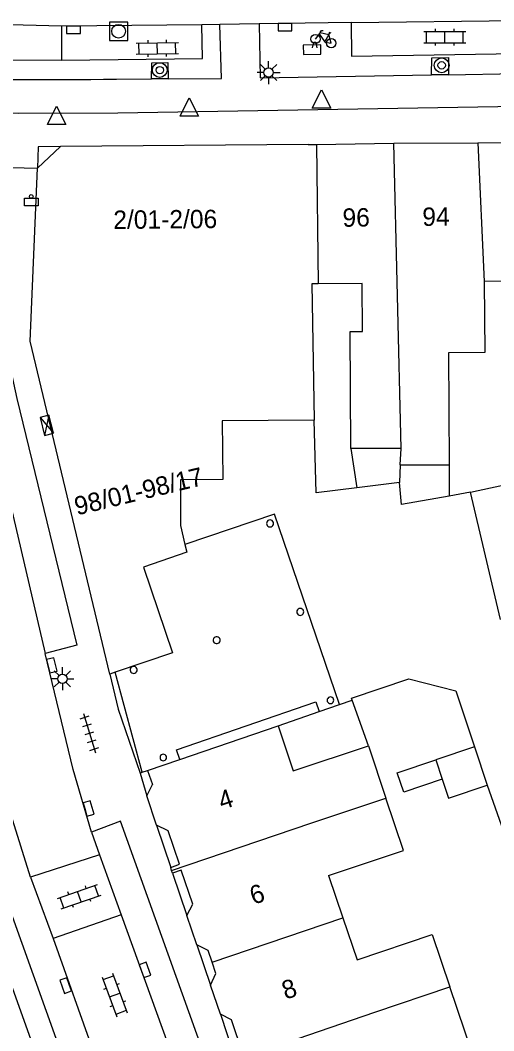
# Model space of a CAD drawing. Extents: x 132998 to 136004, y 396998 to 398512.
# Drawn here: x 134405.9 to 134431.7, y 397582 to 397636.9 of the extents above; entities that cross this region are included whole.
import ezdxf

# ---------------------------------------------------------------- set-up
doc = ezdxf.new("R2010")
doc.units = 0
for name, color, linetype in [('gg-afsc-muur', 7, 'Continuous'), ('gg-anno-huisnummerreeks BGT', 7, 'Continuous'), ('gg-bbg-bijgebouw', 7, 'Continuous'), ('gg-bbg-gedigitaliseerde bebouwing', 7, 'Continuous'), ('gg-bbg-gedigitaliseerde bijgebouw', 7, 'Continuous'), ('gg-bbg-hoofdgebouw', 7, 'Continuous'), ('gg-bbg-luifel en loopbrug', 7, 'Continuous'), ('gg-bbg-onder overbouw', 7, 'Continuous'), ('gg-bbg-pand overbouw', 7, 'Continuous'), ('gg-bbg-pilaar onder overbouw', 7, 'Continuous'), ('gg-bbg-tussenscheiding', 7, 'Continuous'), ('gg-knt-verharding', 7, 'Continuous'), ('gg-knt-verharding nz', 7, 'Continuous'), ('gt-grn-weggrens', 7, 'Continuous'), ('gt-symb-afvalbak', 7, 'Continuous'), ('gt-symb-boom', 7, 'Continuous'), ('gt-symb-fietsenrek', 7, 'Continuous'), ('gt-symb-kast', 7, 'Continuous'), ('gt-symb-klinker verharding', 7, 'Continuous'), ('gt-symb-kolk', 7, 'Continuous'), ('gt-symb-lichtmast', 7, 'Continuous'), ('gt-symb-rioolschacht', 7, 'Continuous'), ('gt-symb-tegel verharding', 7, 'Continuous'), ('gt-symb-waterafsluiter', 7, 'Continuous')]:
    doc.layers.add(name, color=color, linetype=linetype)

# ---------------------------------------------------------------- blocks, each defined once
blk = doc.blocks.new('gt0-KL1')
at = {"layer": 'gt-symb-klinker verharding'}
for p, q in [((-1.15, 0.3), (1.15, 0.3)), ((-1, -0.3), (-1, 0.3)), ((-0.5, 0.3), (-0.5, 0.45)), ((0, -0.3), (0, 0.3)), ((0.5, 0.3), (0.5, 0.45)), ((1, -0.3), (1, 0.3)), ((-1.15, -0.3), (1.15, -0.3)), ((-0.5, -0.45), (-0.5, -0.3)), ((0.5, -0.45), (0.5, -0.3))]:
    blk.add_line(p, q, dxfattribs=at)
blk = doc.blocks.new('gt0-BOOM')
at = {"layer": 'gt-symb-boom'}
for radius in [0.4, 0.2]:
    blk.add_circle((0, 0), radius, dxfattribs=at)
blk = doc.blocks.new('gt0-KOLK')
at = {"layer": 'gt-symb-kolk'}
blk.add_lwpolyline([(0, 0), (0.375, 0), (0.375, 0.4), (-0.375, 0.4), (-0.375, 0), (0, 0)], dxfattribs=at)
blk = doc.blocks.new('gt0-ABAK')
at = {"layer": 'gt-symb-afvalbak'}
blk.add_lwpolyline([(0.375, -0.5), (-0.375, -0.5), (-0.375, -0.1), (0.375, -0.1)], close=True, dxfattribs=at)
blk.add_circle((0, 0), 0.1, dxfattribs=at)
blk = doc.blocks.new('gt0-KAST')
at = {"layer": 'gt-symb-kast'}
for p, q in [((-0.501, -0.249), (0.501, 0.249)), ((-0.501, 0.249), (0.501, -0.249))]:
    blk.add_line(p, q, dxfattribs=at)
blk.add_lwpolyline([(0.501, 0.249), (-0.501, 0.249), (-0.501, -0.249), (0.501, -0.249)], close=True, dxfattribs=at)
blk = doc.blocks.new('gt0-LMAST')
at = {"layer": 'gt-symb-lichtmast'}
for p, q in [((-0.005, 0.246), (-0.005, 0.621)), ((-0.182, 0.173), (-0.447, 0.438)), ((0.172, 0.173), (0.437, 0.438)), ((-0.255, -0.004), (-0.63, -0.004)), ((-0.182, -0.181), (-0.447, -0.446)), ((-0.005, -0.254), (-0.005, -0.629)), ((0.437, -0.446), (0.172, -0.181)), ((0.245, -0.004), (0.62, -0.004))]:
    blk.add_line(p, q, dxfattribs=at)
blk.add_circle((-0.005, -0.004), 0.25, dxfattribs=at)
blk = doc.blocks.new('gt0-TEG1')
at = {"layer": 'gt-symb-tegel verharding'}
for p, q in [((-1.125, 0), (1.125, 0)), ((-0.9, -0.25), (-0.9, 0.25)), ((-0.45, -0.25), (-0.45, 0.25)), ((0, -0.25), (0, 0.25)), ((0.45, -0.25), (0.45, 0.25)), ((0.9, -0.25), (0.9, 0.25))]:
    blk.add_line(p, q, dxfattribs=at)
blk = doc.blocks.new('gt0-FREK')
at = {"layer": 'gt-symb-fietsenrek'}
for p, q in [((0.259, 0.762), (0.294, 0.823)), ((0.54, 0.335), (0.259, 0.762)), ((0.294, 0.823), (0.767, 0.714)), ((0.767, 0.714), (0.54, 0.335)), ((0.757, 0.841), (0.866, 0.816)), ((0.767, 0.714), (0.84, 0.822)), ((0.895, 0.252), (0.767, 0.714))]:
    blk.add_line(p, q, dxfattribs=at)
for points in [[(0.036, 0.476), (0.228, 0.708), (0.259, 0.762)], [(0.294, 0.823), (0.36, 0.937), (0.452, 0.935)], [(-0.124, 0), (-0.047, 0.312), (0.053, 0.312), (0.12, 0)], [(0.54, 0.335), (0.555, 0.305), (0.895, 0.252)]]:
    blk.add_lwpolyline(points, dxfattribs=at)
for centre in [(0.036, 0.476), (0.895, 0.252)]:
    blk.add_circle(centre, 0.252, dxfattribs=at)
blk = doc.blocks.new('gt0-WAFSL')
at = {"layer": 'gt-symb-waterafsluiter'}
for p, q in [((-0.5, -0.333), (0, 0.667)), ((0, 0.667), (0.5, -0.333)), ((0.5, -0.333), (-0.5, -0.333))]:
    blk.add_line(p, q, dxfattribs=at)
blk = doc.blocks.new('gt0-RS')
at = {"layer": 'gt-symb-rioolschacht'}
blk.add_lwpolyline([(-0.5, -0.5), (0.5, -0.5), (0.5, 0.5), (-0.5, 0.5)], close=True, dxfattribs=at)
blk.add_circle((0, 0), 0.375, dxfattribs=at)

msp = doc.modelspace()

# ---------------------------------------------------------------- linework, layer by layer
at = {"layer": 'gg-afsc-muur'}
for p, q in [((134430.414, 397611.269), (134429.249, 397611.061)), ((134431.318, 397595.349), (134432.18, 397592.891))]:
    msp.add_line(p, q, dxfattribs=at)
for points in [[(134424.225, 397611.508), (134422.023, 397611.235), (134421.908, 397615.191)], [(134423.975, 397599.965), (134423.941, 397600.07), (134427.062, 397601.133), (134429.604, 397600.471), (134430.619, 397597.424)]]:
    msp.add_lwpolyline(points, dxfattribs=at)
at = {"layer": 'gg-bbg-bijgebouw'}
for p, q in [((134432.033, 397604.343), (134430.414, 397611.269)), ((134430.619, 397597.424), (134428.522, 397596.718)), ((134430.619, 397597.424), (134431.318, 397595.349)), ((134428.522, 397596.718), (134428.873, 397595.675))]:
    msp.add_line(p, q, dxfattribs=at)
msp.add_lwpolyline([(134428.873, 397595.675), (134429.221, 397594.643), (134431.318, 397595.349)], dxfattribs=at)
at = {"layer": 'gg-bbg-gedigitaliseerde bebouwing'}
for p, q in [((134422.13, 397622.596), (134421.781, 397622.594)), ((134432.709, 397622.731), (134431.157, 397622.722)), ((134426.631, 397613.65), (134423.898, 397613.634)), ((134426.586, 397612.751), (134426.631, 397613.65)), ((134426.586, 397612.751), (134429.249, 397612.751)), ((134424.857, 397597.486), (134425.808, 397594.641)), ((134422.692, 397590.437), (134423.468, 397588.145)), ((134423.468, 397588.145), (134424.244, 397585.851)), ((134431.108, 397578.989), (134429.278, 397584.39))]:
    msp.add_line(p, q, dxfattribs=at)
for points in [[(134423.898, 397613.634), (134423.86, 397619.996), (134424.538, 397620), (134424.523, 397622.611), (134422.13, 397622.596)], [(134431.157, 397622.722), (134431.18, 397618.853), (134429.213, 397618.841), (134429.249, 397612.751)], [(134419.941, 397598.563), (134420.768, 397596.119), (134424.857, 397597.486)], [(134422.692, 397590.437), (134426.759, 397591.796), (134425.808, 397594.641)], [(134424.244, 397585.851), (134428.316, 397587.231), (134429.278, 397584.39)]]:
    msp.add_lwpolyline(points, dxfattribs=at)
at = {"layer": 'gg-bbg-gedigitaliseerde bijgebouw'}
msp.add_lwpolyline([(134430.414, 397611.269), (134433.933, 397612.028), (134435.542, 397605.145)], dxfattribs=at)
at = {"layer": 'gg-bbg-hoofdgebouw'}
for p, q in [((134421.59, 397630.163), (134408.113, 397630.048)), ((134421.59, 397630.163), (134422.035, 397630.169)), ((134422.035, 397630.169), (134426.232, 397630.227)), ((134426.232, 397630.227), (134430.814, 397630.255)), ((134430.814, 397630.255), (134435.1, 397630.28)), ((134421.781, 397622.594), (134421.908, 397615.191)), ((134419.941, 397598.563), (134422.177, 397599.351)), ((134412.848, 397596.148), (134413.108, 397595.392)), ((134412.805, 397594.774), (134413.108, 397595.392)), ((134413.331, 397593.171), (134412.805, 397594.774)), ((134414.157, 397590.713), (134414.107, 397590.87)), ((134414.205, 397590.56), (134414.157, 397590.713)), ((134415.52, 397586.668), (134414.979, 397588.256)), ((134405.488, 397584.346), (134407.3, 397579.304)), ((134416.809, 397582.895), (134416.276, 397584.475))]:
    msp.add_line(p, q, dxfattribs=at)
for points in [[(134410.789, 397601.386), (134406.464, 397619.469), (134406.858, 397628.873)], [(134421.908, 397615.191), (134416.898, 397615.152), (134416.941, 397611.958), (134414.644, 397611.947), (134414.646, 397609.453), (134414.883, 397608.423)], [(134414.107, 397590.87), (134414.584, 397591.05), (134413.96, 397592.869), (134413.331, 397593.171)], [(134414.979, 397588.256), (134415.318, 397588.889), (134414.673, 397590.726), (134414.205, 397590.56)], [(134416.353, 397585.735), (134416.14, 397586.354), (134415.52, 397586.668)], [(134416.276, 397584.475), (134416.568, 397585.107), (134416.353, 397585.735)], [(134417.582, 397580.591), (134418.033, 397580.766), (134417.415, 397582.592), (134416.809, 397582.895)]]:
    msp.add_lwpolyline(points, dxfattribs=at)
at = {"layer": 'gg-bbg-luifel en loopbrug'}
for p, q in [((134423.898, 397613.634), (134424.225, 397611.508)), ((134426.586, 397612.751), (134426.539, 397611.794)), ((134429.249, 397612.751), (134429.249, 397611.061)), ((134426.539, 397611.794), (134424.225, 397611.508)), ((134423.281, 397599.738), (134423.975, 397599.965)), ((134424.857, 397597.486), (134423.975, 397599.965))]:
    msp.add_line(p, q, dxfattribs=at)
for points in [[(134429.249, 397611.061), (134426.664, 397610.599), (134426.539, 397611.794)], [(134428.873, 397595.675), (134426.775, 397594.967), (134426.424, 397596.011), (134428.522, 397596.718)]]:
    msp.add_lwpolyline(points, dxfattribs=at)
at = {"layer": 'gg-bbg-onder overbouw'}
for p, q in [((134408.113, 397630.048), (134406.858, 397628.873)), ((134411.081, 397601.492), (134410.789, 397601.386)), ((134412.848, 397596.148), (134414.605, 397596.749))]:
    msp.add_line(p, q, dxfattribs=at)
for points in [[(134414.883, 397608.423), (134414.976, 397608.016), (134412.628, 397607.193), (134414.213, 397602.542), (134411.081, 397601.492)], [(134414.605, 397596.749), (134414.42, 397597.268), (134421.992, 397599.875), (134422.177, 397599.351)]]:
    msp.add_lwpolyline(points, dxfattribs=at)
at = {"layer": 'gg-bbg-pand overbouw'}
for p, q in [((134422.177, 397599.351), (134423.281, 397599.738)), ((134412.556, 397596.046), (134412.848, 397596.148)), ((134412.441, 397596.001), (134412.556, 397596.046))]:
    msp.add_line(p, q, dxfattribs=at)
for points in [[(134408.113, 397630.048), (134406.907, 397630.038), (134406.858, 397628.873)], [(134423.281, 397599.738), (134419.749, 397610.074), (134414.883, 397608.423)], [(134410.789, 397601.386), (134411.241, 397599.47), (134412.441, 397596.001)]]:
    msp.add_lwpolyline(points, dxfattribs=at)
at = {"layer": 'gg-bbg-pilaar onder overbouw'}
for points in [[(134419.327, 397609.511), (134419.353, 397609.458), (134419.395, 397609.416), (134419.448, 397609.389), (134419.507, 397609.379), (134419.566, 397609.388), (134419.619, 397609.415), (134419.661, 397609.457), (134419.688, 397609.51), (134419.697, 397609.569), (134419.688, 397609.627), (134419.661, 397609.681), (134419.62, 397609.723), (134419.567, 397609.75), (134419.508, 397609.759), (134419.449, 397609.75), (134419.396, 397609.723), (134419.354, 397609.681), (134419.327, 397609.629), (134419.317, 397609.57), (134419.327, 397609.511)], [(134420.967, 397604.707), (134420.994, 397604.654), (134421.036, 397604.612), (134421.089, 397604.585), (134421.148, 397604.576), (134421.206, 397604.585), (134421.259, 397604.611), (134421.301, 397604.653), (134421.329, 397604.706), (134421.338, 397604.765), (134421.329, 397604.824), (134421.302, 397604.877), (134421.26, 397604.919), (134421.207, 397604.946), (134421.149, 397604.956), (134421.09, 397604.946), (134421.037, 397604.92), (134420.995, 397604.878), (134420.968, 397604.825), (134420.958, 397604.766), (134420.967, 397604.707)], [(134416.774, 397603.14), (134416.792, 397603.196), (134416.791, 397603.256), (134416.773, 397603.312), (134416.737, 397603.36), (134416.689, 397603.394), (134416.632, 397603.412), (134416.573, 397603.412), (134416.517, 397603.393), (134416.469, 397603.358), (134416.434, 397603.31), (134416.416, 397603.253), (134416.417, 397603.194), (134416.435, 397603.137), (134416.471, 397603.089), (134416.519, 397603.055), (134416.576, 397603.037), (134416.635, 397603.037), (134416.691, 397603.056), (134416.739, 397603.091), (134416.774, 397603.14)], [(134412.274, 397601.566), (134412.278, 397601.625), (134412.264, 397601.683), (134412.233, 397601.733), (134412.188, 397601.772), (134412.133, 397601.795), (134412.073, 397601.799), (134412.016, 397601.785), (134411.965, 397601.754), (134411.926, 397601.709), (134411.904, 397601.654), (134411.899, 397601.594), (134411.913, 397601.537), (134411.944, 397601.486), (134411.99, 397601.447), (134412.045, 397601.425), (134412.104, 397601.42), (134412.162, 397601.434), (134412.212, 397601.465), (134412.251, 397601.511), (134412.274, 397601.566)], [(134422.621, 397600.012), (134422.613, 397599.957), (134422.623, 397599.902), (134422.649, 397599.852), (134422.69, 397599.813), (134422.74, 397599.789), (134422.796, 397599.781), (134422.851, 397599.791), (134422.9, 397599.817), (134422.939, 397599.858), (134422.963, 397599.908), (134422.971, 397599.963), (134422.961, 397600.019), (134422.935, 397600.068), (134422.895, 397600.107), (134422.844, 397600.131), (134422.789, 397600.139), (134422.734, 397600.129), (134422.684, 397600.103), (134422.645, 397600.063), (134422.621, 397600.012)], [(134413.87, 397596.906), (134413.845, 397596.955), (134413.806, 397596.994), (134413.757, 397597.02), (134413.703, 397597.028), (134413.648, 397597.02), (134413.599, 397596.995), (134413.56, 397596.956), (134413.535, 397596.907), (134413.526, 397596.853), (134413.535, 397596.798), (134413.559, 397596.749), (134413.598, 397596.71), (134413.647, 397596.685), (134413.702, 397596.676), (134413.756, 397596.685), (134413.805, 397596.709), (134413.844, 397596.748), (134413.87, 397596.797), (134413.878, 397596.852), (134413.87, 397596.906)]]:
    msp.add_lwpolyline(points, dxfattribs=at)
at = {"layer": 'gg-bbg-tussenscheiding'}
for p, q in [((134422.035, 397630.169), (134422.13, 397622.596)), ((134426.631, 397613.65), (134426.232, 397630.227)), ((134430.814, 397630.255), (134431.157, 397622.722)), ((134414.605, 397596.749), (134419.941, 397598.563)), ((134421.73, 397593.278), (134425.808, 397594.641)), ((134414.157, 397590.713), (134421.73, 397593.278)), ((134416.353, 397585.735), (134423.468, 397588.145)), ((134425.206, 397583.01), (134429.278, 397584.39)), ((134417.644, 397580.426), (134425.206, 397583.01))]:
    msp.add_line(p, q, dxfattribs=at)
at = {"layer": 'gg-knt-verharding'}
for p, q in [((134408.182, 397636.586), (134396.265, 397636.898)), ((134423.917, 397636.8), (134418.918, 397636.722)), ((134423.917, 397636.8), (134434.048, 397636.917)), ((134423.917, 397636.8), (134423.946, 397634.971)), ((134415.8, 397636.673), (134408.182, 397636.586)), ((134408.187, 397634.754), (134408.182, 397636.586)), ((134416.775, 397636.688), (134415.8, 397636.673)), ((134418.918, 397636.722), (134416.775, 397636.688)), ((134423.946, 397634.971), (134433.262, 397635.112)), ((134429.218, 397633.957), (134442.789, 397634.183)), ((134411.153, 397633.72), (134413.066, 397633.729)), ((134413.962, 397633.734), (134413.066, 397633.729)), ((134429.218, 397633.957), (134428.295, 397633.942)), ((134403.833, 397628.949), (134406.858, 397628.873)), ((134412.556, 397596.046), (134411.081, 397601.492)), ((134410.243, 397591.57), (134406.483, 397590.348)), ((134410.243, 397591.57), (134411.416, 397588.295)), ((134406.483, 397590.348), (134407.715, 397587.008)), ((134411.416, 397588.295), (134407.715, 397587.008))]:
    msp.add_line(p, q, dxfattribs=at)
for points in [[(134408.187, 397634.754), (134415.844, 397634.835), (134415.8, 397636.673)], [(134413.962, 397633.734), (134416.869, 397633.748), (134416.775, 397636.688)], [(134418.918, 397636.722), (134418.967, 397633.787), (134428.295, 397633.942)], [(134400.044, 397634.827), (134402.21, 397634.778), (134408.187, 397634.754)], [(134413.066, 397633.729), (134413.073, 397634.606), (134413.959, 397634.61), (134413.962, 397633.734)], [(134428.295, 397633.942), (134428.3, 397634.876), (134429.207, 397634.893), (134429.218, 397633.957)], [(134463.445, 397632.727), (134411.231, 397631.86), (134405.817, 397631.844), (134403.816, 397631.878)], [(134403.741, 397625.713), (134405.39, 397625.643), (134405.216, 397619.396), (134405.406, 397617.863), (134405.738, 397616.357), (134408.994, 397602.947), (134407.278, 397602.509)], [(134409.805, 397592.801), (134408.81, 397596.191), (134407.278, 397602.509)], [(134425.53, 397548.927), (134427.101, 397549.519), (134411.371, 397593.397), (134409.805, 397592.801)], [(134410.157, 397580.183), (134408.585, 397579.61), (134405.412, 397588.46)]]:
    msp.add_lwpolyline(points, dxfattribs=at)
msp.add_arc((134406.591, 397953.122), 319.435, 268.82145, 270.81826, dxfattribs=at)
at = {"layer": 'gg-knt-verharding nz'}
for p, q in [((134409.805, 397592.801), (134410.243, 397591.57)), ((134407.715, 397587.008), (134410.157, 397580.183))]:
    msp.add_line(p, q, dxfattribs=at)
for points in [[(134421.316, 397635.559), (134421.324, 397635.059), (134422.274, 397635.074), (134422.266, 397635.574), (134421.316, 397635.559)], [(134403.723, 397617.416), (134404.648, 397613.692), (134407.278, 397602.509)], [(134406.483, 397590.348), (134405.424, 397593.724), (134403.6, 397600.925), (134402.309, 397606.431)], [(134411.416, 397588.295), (134415.877, 397575.988), (134423.713, 397553.905), (134425.53, 397548.927)]]:
    msp.add_lwpolyline(points, dxfattribs=at)
at = {"layer": 'gt-grn-weggrens'}
for p, q in [((134412.441, 397596.001), (134412.805, 397594.774)), ((134413.331, 397593.171), (134414.107, 397590.87)), ((134414.205, 397590.56), (134414.979, 397588.256)), ((134415.52, 397586.668), (134416.276, 397584.475)), ((134416.809, 397582.895), (134417.582, 397580.591))]:
    msp.add_line(p, q, dxfattribs=at)

# ---------------------------------------------------------------- block references
at = {"layer": 'gt-symb-afvalbak'}
msp.add_blockref('gt0-ABAK', (134406.524, 397627.338), dxfattribs=at)
at = {"layer": 'gt-symb-boom'}
for p in [(134413.51, 397634.206), (134428.841, 397634.465)]:
    msp.add_blockref('gt0-BOOM', p, dxfattribs=at)
at = {"layer": 'gt-symb-fietsenrek'}
msp.add_blockref('gt0-FREK', (134421.939, 397635.419), dxfattribs=at)
at = {"layer": 'gt-symb-kast', "rotation": -76.08901439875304}
msp.add_blockref('gt0-KAST', (134407.365, 397614.902), dxfattribs=at)
at = {"layer": 'gt-symb-klinker verharding'}
msp.add_blockref('gt0-KL1', (134429.013, 397635.995), dxfattribs=at)
for p, rotation in [((134413.379, 397635.385), 0.9166542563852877), ((134409.141, 397589.282), 19.08724450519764), ((134411.067, 397583.947), -69.69875001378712)]:
    msp.add_blockref('gt0-KL1', p, dxfattribs=dict(at, rotation=rotation))
at = {"layer": 'gt-symb-kolk'}
for p in [(134408.819, 397636.189), (134420.319, 397636.343)]:
    msp.add_blockref('gt0-KOLK', p, dxfattribs=at)
for p, rotation in [((134407.449, 397601.812), -76.38845188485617), ((134409.447, 397594.026), -73.73204856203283), ((134412.524, 397585.24), -70.07204853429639), ((134408.584, 397584.52), 109.2515816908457)]:
    msp.add_blockref('gt0-KOLK', p, dxfattribs=dict(at, rotation=rotation))
at = {"layer": 'gt-symb-lichtmast'}
for p in [(134419.432, 397634.078), (134408.224, 397601.131)]:
    msp.add_blockref('gt0-LMAST', p, dxfattribs=at)
at = {"layer": 'gt-symb-rioolschacht'}
msp.add_blockref('gt0-RS', (134411.272, 397636.314), dxfattribs=at)
at = {"layer": 'gt-symb-tegel verharding', "rotation": -72.90569440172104}
msp.add_blockref('gt0-TEG1', (134409.691, 397598.173), dxfattribs=at)
at = {"layer": 'gt-symb-waterafsluiter'}
for p in [(134422.307, 397632.47), (134415.118, 397632.04), (134407.9, 397631.585)]:
    msp.add_blockref('gt0-WAFSL', p, dxfattribs=at)

# ---------------------------------------------------------------- texts
at = {"layer": 'gg-anno-huisnummerreeks BGT'}
for s, rotation, p in [('2/01-2/06', 0.5, (134410.989, 397625.572)), ('96', 0.8, (134423.454, 397625.688)), ('94', 0.3, (134427.791, 397625.737)), ('98/01-98/17', 13.5, (134409.008, 397610.002)), ('4', 18, (134416.889, 397593.996)), ('6', 18.8, (134418.609, 397588.838)), ('8', 18.7, (134420.355, 397583.685))]:
    msp.add_text(s, height=1, rotation=rotation, dxfattribs=at).set_placement(p)

doc.saveas('drawing.dxf')
